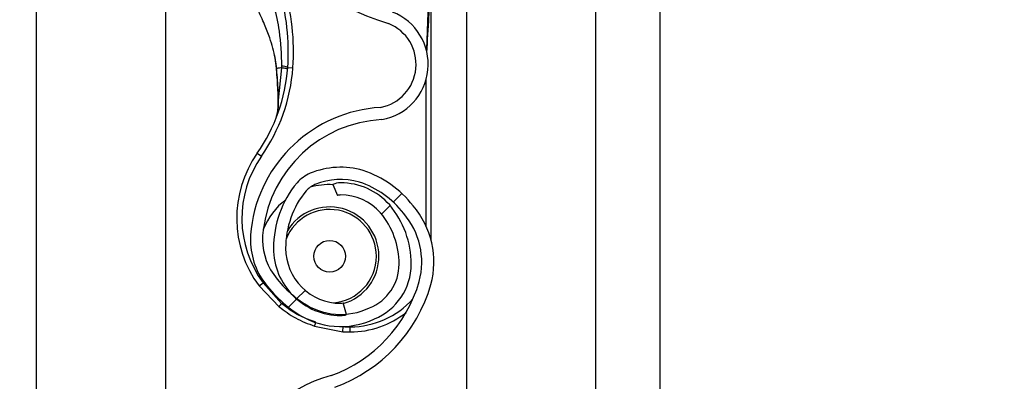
# Model space of a CAD drawing. Header units: inches. Extents: x 170 to 284, y 215 to 248.
# Tile 309 of 656: x 186.1024 to 186.2984, y 243.457 to 243.5289. Entities that reach past the tile are written whole.
import ezdxf

# ---------------------------------------------------------------- set-up
doc = ezdxf.new("R2010")
doc.units = ezdxf.units.IN
doc.header["$LTSCALE"] = 0.25
doc.header["$MEASUREMENT"] = 0
doc.layers.add('ANNOTATIONS', color=1, linetype='Continuous')
doc.layers.add('LH BENCH MOUNT', color=7, linetype='Continuous')
doc.styles.add('ARIAL', font='arial.ttf', dxfattribs={"height": 0.09375})
doc.dimstyles.new('STANDARD$0', dxfattribs={"dimtxt": 0.09375, "dimasz": 0.09375, "dimexe": 0.03125, "dimexo": 0.046875, "dimgap": 0.09, "dimtad": 0, "dimtih": 1, "dimtoh": 1, "dimdec": 4, "dimzin": 0, "dimdsep": 46, "dimtxsty": 'ARIAL', "dimcen": 0.09, "dimadec": 0, "dimazin": 0, "dimtfac": 1, "dimtdec": 4, "dimtofl": 0, "dimtmove": 0, "dimatfit": 1, "dimfxl": 1, "dimtolj": 1, "dimtzin": 0, "dimarcsym": 0})
pattern_1 = [(45, (176.0930244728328, 238.0091787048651), (-0.03026527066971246, 0.03026527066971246), [])]

# ---------------------------------------------------------------- blocks, each defined once
blk = doc.blocks.new('*D20')
at = {"layer": 'ANNOTATIONS', "color": 0, "lineweight": -2, "transparency": 16777216}
for p, q in [((186.1492924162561, 243.6642684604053), (187.5897358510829, 243.6642684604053)), ((187.5584858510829, 243.5705184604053), (187.5584858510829, 241.8503426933)), ((187.5584858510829, 239.6953067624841), (187.5584858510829, 241.4154825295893)), ((186.8279608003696, 239.6015567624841), (187.5897358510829, 239.6015567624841))]:
    blk.add_line(p, q, dxfattribs=at)
at = {"layer": 'ANNOTATIONS', "color": 0, "transparency": 16777216}
for points in [[(187.5428608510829, 243.5705184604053), (187.5741108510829, 243.5705184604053), (187.5584858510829, 243.6642684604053)], [(187.5428608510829, 239.6953067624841), (187.5741108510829, 239.6953067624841), (187.5584858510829, 239.6015567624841)]]:
    blk.add_solid(points, dxfattribs=at)
at = {"layer": 'defpoints', "color": 0, "transparency": 16777216}
for p in [(186.1024174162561, 243.6642684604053), (186.7810858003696, 239.6015567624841), (187.5584858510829, 239.6015567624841)]:
    blk.add_point(p, dxfattribs=at)
at = {"layer": 'ANNOTATIONS', "color": 0, "transparency": 16777216, "insert": (187.558485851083, 241.6329126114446), "char_height": 0.09375, "attachment_point": 5, "style": 'ARIAL'}
blk.add_mtext('\\A1;OPENING\\PHEIGHT', dxfattribs=at)

msp = doc.modelspace()

# ---------------------------------------------------------------- hatches: boundary and pattern name
at = {"layer": 'LH BENCH MOUNT'}
h = msp.add_hatch(dxfattribs=at)
h.set_pattern_fill('ANSI31', color=256, scale=0.34241245, angle=2.8e-322, style=0)
h.set_pattern_definition(pattern_1)
edge = h.paths.add_edge_path(flags=0)
edge.add_arc((186.1662917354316, 243.4923245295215), 0.001712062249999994, 450.0000000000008, 472.2104203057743)
edge.add_line((186.1656445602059, 243.4939095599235), (186.1647320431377, 243.4961444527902))
edge.add_arc((186.1662917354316, 243.4923245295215), 0.004126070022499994, 450, 472.2104203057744, ccw=False)
edge.add_arc((186.1662917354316, 243.4834218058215), 0.01302879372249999, 401.47616737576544, 450, ccw=False)
edge.add_arc((186.1620458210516, 243.4802716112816), 0.01830194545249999, 359.99999999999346, 400.0613730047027, ccw=False)
edge.add_arc((186.1685858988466, 243.4802716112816), 0.01176186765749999, 292.1408576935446, 359.99999999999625, ccw=False)
edge.add_arc((186.1662917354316, 243.4835245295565), 0.01566536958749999, 235.2570680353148, 295.4307998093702, ccw=False)
edge.add_arc((186.1715306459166, 243.4916397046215), 0.02532140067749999, 212.8542481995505, 235.980933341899, ccw=False)
edge.add_arc((186.1633812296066, 243.4852708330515), 0.01504902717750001, 172.1557183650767, 209.3146496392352, ccw=False)
edge.add_arc((186.1758108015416, 243.4839354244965), 0.02754708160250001, 453.30850314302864, 532.9325737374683, ccw=False)
edge.add_arc((186.1725578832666, 243.5200256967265), 0.008748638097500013, 280.9586189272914, 427.9414322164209)
edge.add_arc((186.1924176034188, 243.5823790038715), 0.05672062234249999, 179.5706357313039, 253.00989973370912, ccw=False)
edge.add_arc((186.3507493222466, 243.5835774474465), 0.2150521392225, 163.4260275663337, 180.2060536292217, ccw=False)
edge.add_arc((186.1719757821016, 243.6357268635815), 0.02884824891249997, 465.1588434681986, 521.4137567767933, ccw=False)
edge.add_arc((186.1546497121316, 243.6902731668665), 0.0284373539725, 290.1205938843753, 343.7190675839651)
edge.add_arc((186.1674901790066, 243.6860957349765), 0.01494630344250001, 345.2914408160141, 400.5471921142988)
edge.add_arc((186.1640660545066, 243.6842809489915), 0.0187470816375, 397.9578745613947, 431.4396159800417)
edge.add_arc((186.1662917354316, 243.6891089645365), 0.0134739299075, 433.877557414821, 472.273645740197)
edge.add_arc((186.1637236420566, 243.6961284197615), 0.006011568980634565, 474.9825325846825, 495.7175736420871)
edge.add_arc((186.1735166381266, 243.6888692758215), 0.01816498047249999, 500.8992600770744, 539.9999999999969)
edge.add_arc((186.1662917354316, 243.6888692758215), 0.01094007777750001, 539.9999999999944, 630.0000000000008)
edge.add_arc((186.1662917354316, 243.6797953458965), 0.001866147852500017, 270, 285.6422464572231)
edge.add_line((186.1667949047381, 243.6779983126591), (186.167445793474, 243.6756737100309))
edge.add_arc((186.1662917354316, 243.6797953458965), 0.004280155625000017, 269.9999999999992, 285.6422464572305, ccw=False)
edge.add_arc((186.1662917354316, 243.6888692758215), 0.01335408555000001, 179.9999999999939, 269.9999999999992, ccw=False)
edge.add_arc((186.1735166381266, 243.6888692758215), 0.020578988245, 500.6113583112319, 539.9999999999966, ccw=False)
edge.add_arc((186.1637236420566, 243.6961284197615), 0.008425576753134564, 474.57766718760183, 496.4997109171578, ccw=False)
edge.add_arc((186.1662917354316, 243.6891089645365), 0.01588793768, 433.690302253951, 472.4705806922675, ccw=False)
edge.add_arc((186.1640660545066, 243.6842809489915), 0.02116108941, 398.10453077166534, 431.5771717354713, ccw=False)
edge.add_arc((186.1674901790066, 243.6860957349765), 0.01736031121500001, 345.180248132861, 400.36585332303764, ccw=False)
edge.add_arc((186.1546497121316, 243.6902731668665), 0.030851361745, 289.91815728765, 343.7795375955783, ccw=False)
edge.add_arc((186.1719757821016, 243.6357268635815), 0.02643424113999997, 464.9417095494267, 521.3236131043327)
edge.add_arc((186.3507493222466, 243.5835774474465), 0.21263813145, 523.4376684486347, 540.2096895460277)
edge.add_arc((186.1924176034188, 243.5823790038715), 0.05430661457, 539.5566266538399, 613.1145348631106)
edge.add_arc((186.1725578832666, 243.5200256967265), 0.01116264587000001, 280.0610388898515, 428.5290871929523, ccw=False)
edge.add_arc((186.1758108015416, 243.4839354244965), 0.02513307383, 452.971400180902, 532.9706577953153)
edge.add_arc((186.1633812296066, 243.4852708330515), 0.01263501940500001, 532.0830472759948, 568.9826967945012)
edge.add_arc((186.1715306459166, 243.4916397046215), 0.022907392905, 213.0443063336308, 236.0197152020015)
edge.add_arc((186.1662917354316, 243.4835245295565), 0.01325136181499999, 235.1922404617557, 295.7352497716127)
edge.add_arc((186.1685858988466, 243.4802716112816), 0.009347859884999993, 291.7225241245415, 359.9999999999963)
edge.add_arc((186.1620458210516, 243.4802716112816), 0.01588793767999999, 359.9999999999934, 399.9521788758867)
edge.add_arc((186.1662917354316, 243.4834218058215), 0.01061478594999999, 401.6345013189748, 450.0000000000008)
h = msp.add_hatch(dxfattribs=at)
h.set_pattern_fill('ANSI31', color=256, scale=0.34241245, angle=2.8e-322, style=0)
h.set_pattern_definition(pattern_1)
edge = h.paths.add_edge_path(flags=0)
edge.add_arc((186.1662917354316, 243.2868770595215), 0.001712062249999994, 450.0000000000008, 472.2104203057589)
edge.add_line((186.1656445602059, 243.2884620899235), (186.1647320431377, 243.2906969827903))
edge.add_arc((186.1662917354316, 243.2868770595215), 0.004126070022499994, 450, 472.2104203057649, ccw=False)
edge.add_arc((186.1662917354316, 243.2779743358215), 0.01302879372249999, 401.47616737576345, 450, ccw=False)
edge.add_arc((186.1620458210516, 243.2748241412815), 0.01830194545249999, 359.9999999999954, 400.0613730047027, ccw=False)
edge.add_arc((186.1685858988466, 243.2748241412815), 0.01176186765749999, 292.14085769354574, 360, ccw=False)
edge.add_arc((186.1662917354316, 243.2780770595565), 0.01566536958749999, 235.25706803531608, 295.43079980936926, ccw=False)
edge.add_arc((186.1715306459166, 243.2861922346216), 0.02532140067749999, 212.8542481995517, 235.980933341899, ccw=False)
edge.add_arc((186.1633812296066, 243.2798233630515), 0.01504902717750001, 172.1557183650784, 209.3146496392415, ccw=False)
edge.add_arc((186.1758108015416, 243.2784879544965), 0.02754708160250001, 453.30850314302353, 532.9325737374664, ccw=False)
edge.add_arc((186.1725578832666, 243.3145782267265), 0.008748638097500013, 280.9586189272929, 427.9414322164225)
edge.add_arc((186.1924176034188, 243.3769315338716), 0.05672062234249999, 179.5706357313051, 253.00989973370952, ccw=False)
edge.add_arc((186.3507493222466, 243.3781299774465), 0.2150521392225, 163.4260275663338, 180.2060536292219, ccw=False)
edge.add_arc((186.1719757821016, 243.4302793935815), 0.02884824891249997, 465.1588434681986, 521.4137567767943, ccw=False)
edge.add_arc((186.1546497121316, 243.4848256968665), 0.0284373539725, 290.1205938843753, 343.7190675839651)
edge.add_arc((186.1674901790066, 243.4806482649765), 0.01494630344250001, 345.2914408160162, 400.5471921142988)
edge.add_arc((186.1640660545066, 243.4788334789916), 0.0187470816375, 397.9578745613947, 431.4396159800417)
edge.add_arc((186.1662917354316, 243.4836614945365), 0.0134739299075, 433.8775574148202, 472.2736457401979)
edge.add_arc((186.1637236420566, 243.4906809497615), 0.006011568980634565, 474.9825325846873, 495.7175736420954)
edge.add_arc((186.1735166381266, 243.4834218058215), 0.01816498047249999, 500.8992600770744, 539.9999999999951)
edge.add_arc((186.1662917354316, 243.4834218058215), 0.01094007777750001, 539.9999999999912, 630.0000000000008)
edge.add_arc((186.1662917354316, 243.4743478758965), 0.001866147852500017, 270, 285.6422464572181)
edge.add_line((186.1667949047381, 243.4725508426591), (186.167445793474, 243.4702262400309))
edge.add_arc((186.1662917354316, 243.4743478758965), 0.004280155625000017, 269.9999999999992, 285.6422464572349, ccw=False)
edge.add_arc((186.1662917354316, 243.4834218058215), 0.01335408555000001, 179.9999999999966, 269.9999999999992, ccw=False)
edge.add_arc((186.1735166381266, 243.4834218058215), 0.020578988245, 500.6113583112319, 539.9999999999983, ccw=False)
edge.add_arc((186.1637236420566, 243.4906809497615), 0.008425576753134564, 474.5776671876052, 496.4997109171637, ccw=False)
edge.add_arc((186.1662917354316, 243.4836614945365), 0.01588793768, 433.69030225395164, 472.4705806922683, ccw=False)
edge.add_arc((186.1640660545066, 243.4788334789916), 0.02116108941, 398.1045307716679, 431.5771717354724, ccw=False)
edge.add_arc((186.1674901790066, 243.4806482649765), 0.01736031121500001, 345.18024813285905, 400.3658533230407, ccw=False)
edge.add_arc((186.1546497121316, 243.4848256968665), 0.030851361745, 289.9181572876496, 343.77953759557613, ccw=False)
edge.add_arc((186.1719757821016, 243.4302793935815), 0.02643424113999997, 464.941709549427, 521.3236131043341)
edge.add_arc((186.3507493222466, 243.3781299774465), 0.21263813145, 523.4376684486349, 540.2096895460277)
edge.add_arc((186.1924176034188, 243.3769315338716), 0.05430661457, 539.5566266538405, 613.1145348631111)
edge.add_arc((186.1725578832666, 243.3145782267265), 0.01116264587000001, 280.0610388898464, 428.5290871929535, ccw=False)
edge.add_arc((186.1758108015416, 243.2784879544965), 0.02513307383, 452.9714001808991, 532.9706577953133)
edge.add_arc((186.1633812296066, 243.2798233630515), 0.01263501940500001, 532.0830472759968, 568.9826967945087)
edge.add_arc((186.1715306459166, 243.2861922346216), 0.022907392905, 213.0443063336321, 236.0197152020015)
edge.add_arc((186.1662917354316, 243.2780770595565), 0.01325136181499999, 235.1922404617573, 295.7352497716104)
edge.add_arc((186.1685858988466, 243.2748241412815), 0.009347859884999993, 291.7225241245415, 360)
edge.add_arc((186.1620458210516, 243.2748241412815), 0.01588793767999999, 359.9999999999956, 399.9521788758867)
edge.add_arc((186.1662917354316, 243.2779743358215), 0.01061478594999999, 401.6345013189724, 450.0000000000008)

# ---------------------------------------------------------------- linework, layer by layer
for p, q in [((186.1913380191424, 243.8543193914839), (186.1913380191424, 239.6015567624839)), ((186.2170189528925, 243.8543193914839), (186.2170189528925, 239.6015567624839)), ((186.2298594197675, 239.6015567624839), (186.2298594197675, 243.8543193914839)), ((186.1057349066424, 239.6015567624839), (186.1057349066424, 243.7595607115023)), ((186.1314158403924, 243.5770079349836), (186.1314158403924, 243.3846340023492)), ((186.1843016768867, 243.4849788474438), (186.1843016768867, 243.5374010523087)), ((186.1531342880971, 243.521751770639), (186.1534991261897, 243.5191726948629)), ((186.1557639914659, 243.5194157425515), (186.1567884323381, 243.5193399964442)), ((186.1535411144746, 243.5190203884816), (186.1535271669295, 243.5191876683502)), ((186.1545422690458, 243.5193165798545), (186.1538921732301, 243.5128825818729)), ((186.1832744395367, 243.516901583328), (186.1832744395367, 243.4878758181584)), ((186.1496836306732, 243.5023276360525), (186.1505256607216, 243.5017392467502)), ((186.1647320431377, 243.4961444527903), (186.1656445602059, 243.4939095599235)), ((186.1500475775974, 243.4759326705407), (186.1508730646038, 243.4765440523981)), ((186.1505319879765, 243.4774894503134), (186.1508730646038, 243.4765440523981)), ((186.1545323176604, 243.472451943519), (186.1508730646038, 243.4765440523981)), ((186.1500475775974, 243.4759326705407), (186.1540259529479, 243.4717880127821)), ((186.1545323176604, 243.472451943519), (186.1547560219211, 243.4726716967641)), ((186.167445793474, 243.4702262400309), (186.1667949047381, 243.4725508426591)), ((186.1610933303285, 243.4679330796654), (186.1667319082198, 243.4668321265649)), ((186.1667319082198, 243.4668321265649), (186.1667990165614, 243.4678571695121)), ((186.1682082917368, 243.4667838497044), (186.1682082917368, 243.4678110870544))]:
    msp.add_line(p, q, dxfattribs=at)
at = {"layer": 'LH BENCH MOUNT', "flags": 128}
msp.add_lwpolyline([(186.1538586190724, 243.5128139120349), (186.1538308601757, 243.5128214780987), (186.1538118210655, 243.5128298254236), (186.1538020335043, 243.5128387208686), (186.1538017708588, 243.512847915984), (186.1538110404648, 243.5128571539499), (186.153829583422, 243.51286617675), (186.1538568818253, 243.5128747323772), (186.1538921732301, 243.5128825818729)], dxfattribs=at)
at = {"layer": 'LH BENCH MOUNT'}
msp.add_circle((186.1640993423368, 243.4818499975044), 0.00315523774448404, dxfattribs=at)
for centre, radius, start, end in [((186.1924176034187, 243.5823790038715), 0.05672062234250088, 179.5706357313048, 253.009899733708), ((186.1127374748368, 243.5225970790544), 0.04314396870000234, 355.771303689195, 16.94846748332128), ((186.1127374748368, 243.5225970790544), 0.04417120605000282, 355.7713036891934, 16.9484674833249), ((186.1725578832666, 243.5200256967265), 0.01116264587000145, 280.0610388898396, 68.52908719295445), ((186.1725578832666, 243.5200256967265), 0.008748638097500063, 280.9586189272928, 67.94143221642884), ((186.1216159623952, 243.5219406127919), 0.03424124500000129, 325.0551237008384, 355.7713036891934), ((186.1216159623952, 243.5219406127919), 0.03526848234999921, 325.055123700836, 355.7713036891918), ((186.1544851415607, 243.5161567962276), 0.00350088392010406, 68.57435782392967, 89.04261803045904), ((186.1535507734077, 243.5188426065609), 0.0001780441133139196, 93.10983558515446, 110.0707638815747), ((186.1535040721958, 243.5190397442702), 3.319259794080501e-05, 244.2889319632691, 282.2874080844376), ((186.1758108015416, 243.4839354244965), 0.02754708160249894, 93.3085031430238, 172.9325737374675), ((186.1758108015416, 243.4839354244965), 0.02513307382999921, 92.9714001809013, 172.9706577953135), ((186.1682082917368, 243.4893830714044), 0.02259922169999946, 145.0551237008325, 216.5248216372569), ((186.1682082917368, 243.4893830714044), 0.02157198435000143, 145.0551237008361, 216.5248216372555), ((186.1637236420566, 243.4906809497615), 0.008425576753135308, 114.5776671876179, 136.4997109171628), ((186.1662917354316, 243.4836614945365), 0.01588793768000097, 73.69030225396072, 112.4705806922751), ((186.1640660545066, 243.4788334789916), 0.0211610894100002, 38.10453077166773, 71.57717173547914), ((186.1735166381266, 243.4834218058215), 0.02057898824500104, 140.6113583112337, 179.9999999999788), ((186.1637236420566, 243.4906809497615), 0.006011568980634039, 114.9825325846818, 135.7175736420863), ((186.1640993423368, 243.4818499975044), 0.0142508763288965, 87.35889654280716, 105.8277214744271), ((186.1662917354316, 243.4836614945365), 0.01347392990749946, 73.87755741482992, 112.2736457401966), ((186.1662917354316, 243.4923245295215), 0.004126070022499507, 90, 112.210420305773), ((186.1662917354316, 243.4834218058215), 0.01302879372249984, 41.47616737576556, 90), ((186.1640660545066, 243.4788334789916), 0.01874708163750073, 37.95787456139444, 71.43961598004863), ((186.1735166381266, 243.4834218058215), 0.01816498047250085, 140.8992600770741, 179.9999999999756), ((186.1662917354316, 243.4923245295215), 0.001712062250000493, 90, 112.210420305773), ((186.1662917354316, 243.4834218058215), 0.01061478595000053, 41.6345013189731, 90), ((186.1640993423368, 243.4818499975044), 0.01425087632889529, 127.8333931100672, 157.9527497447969), ((186.1620458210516, 243.4802716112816), 0.01830194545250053, 359.9999999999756, 40.06137300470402), ((186.1640993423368, 243.4818499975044), 0.009303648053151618, 0, 158.458825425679), ((186.1640993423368, 243.4818499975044), 0.00981035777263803, 286.1585342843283, 149.0324419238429), ((186.1620458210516, 243.4802716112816), 0.01588793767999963, 359.9999999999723, 39.95217887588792), ((186.1674901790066, 243.4806482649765), 0.01494630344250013, 345.2914408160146, 40.54719211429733), ((186.1674901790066, 243.4806482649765), 0.01736031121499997, 345.180248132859, 40.36585332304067), ((186.1633812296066, 243.4852708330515), 0.01504902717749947, 172.1557183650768, 209.3146496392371), ((186.1633812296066, 243.4852708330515), 0.01263501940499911, 172.0830472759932, 208.9826967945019), ((186.1662917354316, 243.4834218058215), 0.01335408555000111, 179.9999999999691, 269.9999999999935), ((186.1662917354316, 243.4834218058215), 0.01094007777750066, 179.9999999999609, 269.9999999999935), ((186.1640993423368, 243.4818499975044), 0.009303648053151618, 274.6412233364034, 0), ((186.1685858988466, 243.4802716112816), 0.00934785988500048, 291.7225241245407, 359.9999999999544), ((186.1685858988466, 243.4802716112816), 0.01176186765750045, 292.1408576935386, 359.9999999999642), ((186.1715306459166, 243.4916397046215), 0.02290739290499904, 213.0443063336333, 236.0197152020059), ((186.1715306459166, 243.4916397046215), 0.02532140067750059, 212.8542481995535, 235.9809333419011), ((186.1546497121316, 243.4848256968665), 0.02843735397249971, 290.1205938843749, 343.7190675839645), ((186.1546497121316, 243.4848256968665), 0.03085136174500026, 289.91815728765, 343.7795375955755), ((186.1612062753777, 243.4668368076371), 0.008721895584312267, 139.9244128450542, 145.4117204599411), ((186.1662917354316, 243.4835245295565), 0.01325136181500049, 235.1922404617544, 295.7352497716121), ((186.1662917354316, 243.4743478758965), 0.0018661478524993, 269.9999999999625, 285.6422464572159), ((186.1682082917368, 243.4845892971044), 0.01677821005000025, 269.9999999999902, 317.9734601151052), ((186.1662917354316, 243.4835245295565), 0.01566536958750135, 235.2570680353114, 295.4307998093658), ((186.1682082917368, 243.4845892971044), 0.01780544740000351, 269.9999999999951, 308.5921886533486), ((186.1534978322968, 243.4711065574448), 0.008231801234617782, 337.3243224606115, 342.6867957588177), ((186.1662917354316, 243.4743478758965), 0.004280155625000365, 269.9999999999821, 285.6422464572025), ((186.1682082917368, 243.4893830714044), 0.02259922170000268, 266.2542590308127, 270), ((186.1682082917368, 243.4893830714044), 0.0215719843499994, 266.2542590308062, 269.9999999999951), ((186.1719757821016, 243.4302793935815), 0.02884824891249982, 105.1588434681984, 161.4137567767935)]:
    msp.add_arc(centre, radius, start, end, dxfattribs=at)
for points, knots in [([(186.1834573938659, 243.5223800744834), (186.1835940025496, 243.5247412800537), (186.1838003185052, 243.5283073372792), (186.1840449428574, 243.5325246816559), (186.1841782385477, 243.5347348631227), (186.1842457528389, 243.5359353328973), (186.1842726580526, 243.5365930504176), (186.1842856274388, 243.5369561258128), (186.1842922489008, 243.537156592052), (186.1842958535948, 243.5372676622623), (186.1842980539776, 243.5373338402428), (186.1842994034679, 243.5373722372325), (186.1843003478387, 243.5373957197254), (186.1843008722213, 243.5374067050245), (186.1843012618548, 243.5374119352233), (186.1843014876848, 243.5374124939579), (186.1843016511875, 243.5374092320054), (186.1843016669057, 243.5374042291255), (186.1843016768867, 243.5374010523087)], [0, 0, 0, 0, 0.4681368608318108, 0.7070129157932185, 0.8371325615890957, 0.9079072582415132, 0.9470740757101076, 0.9687898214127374, 0.9808770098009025, 0.9876679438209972, 0.9915546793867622, 0.9947708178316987, 0.9959953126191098, 0.9972287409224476, 0.9978484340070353, 0.9984730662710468, 0.9990304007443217, 1, 1, 1, 1]), ([(186.1524503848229, 243.5332252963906), (186.1524503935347, 243.5332252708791), (186.1526362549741, 243.5326809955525), (186.1533097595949, 243.5305221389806), (186.1542967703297, 243.5260143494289), (186.1544529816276, 243.5219916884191), (186.1545436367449, 243.5196571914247)], [0, 0, 0, 0, 5.869764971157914e-06, 0.1252288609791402, 0.4923383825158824, 1, 1, 1, 1]), ([(186.1837573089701, 243.532494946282), (186.1837139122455, 243.5316203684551), (186.1835497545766, 243.5283120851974), (186.1834503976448, 243.525001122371), (186.1833773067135, 243.5225654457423)], [0, 0, 0, 0, 0.2643600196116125, 1, 1, 1, 1]), ([(186.15352716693, 243.5191876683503), (186.1534458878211, 243.5198822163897), (186.1532852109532, 243.521255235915), (186.1528103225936, 243.5232873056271), (186.1521256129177, 243.5255309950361), (186.1511133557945, 243.5281348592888), (186.1502489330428, 243.5299705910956), (186.1497780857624, 243.5309705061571)], [0, 0, 0, 0, 0.1627420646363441, 0.3217171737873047, 0.4905672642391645, 0.7225142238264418, 0.9999999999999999, 0.9999999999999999, 0.9999999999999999, 0.9999999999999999]), ([(186.1545436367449, 243.5196571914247), (186.1545434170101, 243.5195436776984), (186.1545431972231, 243.519430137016), (186.1545422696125, 243.519316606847), (186.1545422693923, 243.5193165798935)], [0, 0, 0, 0, 0.9997625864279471, 1, 1, 1, 1]), ([(186.1534991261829, 243.5191726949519), (186.1534912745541, 243.5191730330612), (186.1534753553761, 243.5191737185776), (186.1534745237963, 243.5191769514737), (186.1534900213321, 243.5191815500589), (186.1535148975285, 243.5191856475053), (186.1535271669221, 243.5191876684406)], [0, 0, 0, 0, 0.2466091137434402, 0.5000000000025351, 0.753390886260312, 0.9999999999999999, 0.9999999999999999, 0.9999999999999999, 0.9999999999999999]), ([(186.1535111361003, 243.5190073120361), (186.1535707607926, 243.5182861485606), (186.1537420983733, 243.5162138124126), (186.1538126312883, 243.5141557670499), (186.1538586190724, 243.5128139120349)], [0, 0, 0, 0, 0.3479954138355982, 1, 1, 1, 1]), ([(186.1545422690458, 243.5193165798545), (186.1544877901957, 243.5193103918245), (186.1542359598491, 243.5192817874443), (186.1538712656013, 243.519237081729), (186.1536310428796, 243.519202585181), (186.1535271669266, 243.5191876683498)], [0, 0, 0, 0, 0.1354579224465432, 0.6261588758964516, 1, 1, 1, 1]), ([(186.1538921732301, 243.5128825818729), (186.1538388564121, 243.514212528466), (186.1537572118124, 243.51624908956), (186.15359677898, 243.518306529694), (186.1535411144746, 243.5190203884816)], [0, 0, 0, 0, 0.6530354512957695, 1, 1, 1, 1]), ([(186.1533931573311, 243.5091862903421), (186.1534648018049, 243.5094138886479), (186.1537287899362, 243.5102525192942), (186.1538611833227, 243.5115899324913), (186.1538856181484, 243.5126091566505), (186.1538921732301, 243.5128825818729)], [0, 0, 0, 0, 0.2141804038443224, 0.7891897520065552, 1, 1, 1, 1]), ([(186.1538586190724, 243.5128139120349), (186.1538639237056, 243.5125329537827), (186.15388027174, 243.5116670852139), (186.1537599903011, 243.5108536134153), (186.1536787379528, 243.510304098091)], [0, 0, 0, 0, 0.3244814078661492, 0.9999999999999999, 0.9999999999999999, 0.9999999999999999, 0.9999999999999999]), ([(186.1613773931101, 243.4687182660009), (186.1603688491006, 243.4690816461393), (186.1583225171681, 243.4698189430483), (186.1560774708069, 243.4712033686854), (186.1548767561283, 243.4721736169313), (186.1545323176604, 243.472451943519)], [0, 0, 0, 0, 0.4093476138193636, 0.8305647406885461, 1, 1, 1, 1]), ([(186.1540259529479, 243.4717880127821), (186.1550988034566, 243.4709992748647), (186.1572801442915, 243.4693955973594), (186.1598084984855, 243.4684258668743), (186.1610933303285, 243.4679330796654)], [0, 0, 0, 0, 0.4918307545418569, 1, 1, 1, 1])]:
    msp.add_open_spline(points, degree=3, knots=knots, dxfattribs=at)
msp.add_open_spline([(186.1557351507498, 243.5190520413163), (186.1557207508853, 243.5190694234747), (186.1556919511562, 243.5191041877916), (186.1554431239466, 243.5191705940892), (186.1550672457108, 243.5192427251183), (186.1547172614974, 243.5192919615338), (186.1545422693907, 243.5193165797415)], degree=3, dxfattribs=at)

# ---------------------------------------------------------------- dimensions: what is measured, and where the dimension line sits
at = {"layer": 'ANNOTATIONS'}
dim = msp.add_linear_dim(base=(187.5584858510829, 239.6015567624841), p1=(186.102417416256, 243.6642684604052), p2=(186.7810858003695, 239.6015567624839), angle=90, text='OPENING\\PHEIGHT', dimstyle='STANDARD$0', dxfattribs=at)
dim.commit()
dim.dimension.update_dxf_attribs({"geometry": '*D20', "text_midpoint": (187.558485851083, 241.6329126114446)})

doc.saveas('drawing.dxf')
